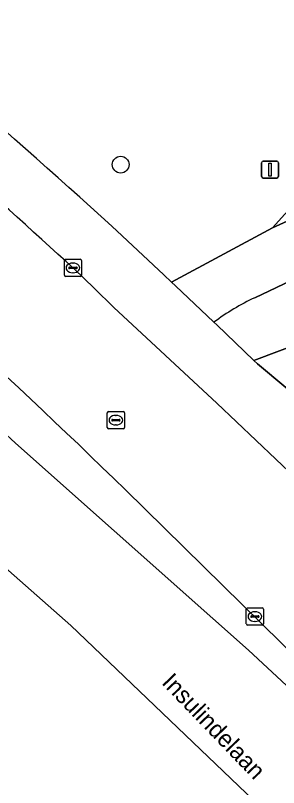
# Model space of a CAD drawing. Extents: x 162417 to 163722, y 384268 to 385417.
# Drawn here: x 162600.81 to 162616.16, y 384667.45 to 384712.5 of the extents above; entities that cross this region are included whole.
import ezdxf

# ---------------------------------------------------------------- set-up
doc = ezdxf.new("R2010")
doc.units = 0
for name, color, linetype in [('IMGEO_Afsluitpaal', 7, 'Continuous'), ('IMGEO_Berm_groen', 7, 'Continuous'), ('IMGEO_Boom', 7, 'Continuous'), ('IMGEO_Groenvoorziening', 7, 'Continuous'), ('IMGEO_Kolk', 7, 'Continuous'), ('IMGEO_Loofbos', 7, 'Continuous'), ('IMGEO_Openbare_ruimte_label', 7, 'Continuous'), ('IMGEO_Rijbaan_lokaal_open', 7, 'Continuous'), ('IMGEO_Rijbaan_regionaal_gesloten', 7, 'Continuous'), ('IMGEO_Rioolput', 7, 'Continuous'), ('IMGEO_Voetpad_gesloten', 7, 'Continuous'), ('IMGEO_Voetpad_open', 7, 'Continuous')]:
    doc.layers.add(name, color=color, linetype=linetype)

msp = doc.modelspace()

# ---------------------------------------------------------------- linework, layer by layer
at = {"layer": 'IMGEO_Afsluitpaal'}
for p, q in [((162615.162, 384703.103), (162615.162, 384703.903)), ((162615.162, 384703.903), (162615.162, 384703.103)), ((162615.262, 384704.003), (162616.052, 384704.003)), ((162616.052, 384704.003), (162615.262, 384704.003)), ((162616.152, 384703.903), (162616.152, 384703.103)), ((162616.152, 384703.103), (162616.152, 384703.903)), ((162616.052, 384703.003), (162615.262, 384703.003)), ((162615.262, 384703.003), (162616.052, 384703.003))]:
    msp.add_line(p, q, dxfattribs=at)
msp.add_lwpolyline([(162615.582, 384703.878), (162615.732, 384703.878), (162615.732, 384703.128), (162615.582, 384703.128), (162615.582, 384703.878)], dxfattribs=at)
for centre, start, end in [((162615.262, 384703.903), 90, 180), ((162615.262, 384703.903), 90, 180), ((162616.052, 384703.903), 0, 90), ((162616.052, 384703.903), 360, 90), ((162615.262, 384703.103), 180, 270), ((162615.262, 384703.103), 180, 270), ((162616.052, 384703.103), 270, 0), ((162616.052, 384703.103), 270, 0)]:
    msp.add_arc(centre, 0.1, start, end, dxfattribs=at)
at = {"layer": 'IMGEO_Berm_groen'}
for points in [[(162600.811, 384687.552), (162612.322, 384677.313), (162614.407, 384675.459), (162623.52, 384666.99)], [(162667.03, 384630.237), (162660.916, 384634.913), (162652.96, 384641.306), (162640.18, 384652.426), (162607.232, 384684.818)]]:
    msp.add_lwpolyline(points, dxfattribs=at)
for centre, radius, start, end in [((162297.558, 384366.754), 443.918, 45.76574, 49.71561), ((162166.425, 384219.941), 638.241, 47.109477, 48.133701)]:
    msp.add_arc(centre, radius, start, end, dxfattribs=at)
at = {"layer": 'IMGEO_Boom'}
msp.add_circle((162606.949, 384703.793), 0.489, dxfattribs=at)
at = {"layer": 'IMGEO_Groenvoorziening'}
for points in [[(162606.441, 384700.199), (162609.46, 384697.361), (162609.908, 384696.94), (162615.794, 384700.115), (162638.698, 384725.512), (162638.674, 384725.593), (162636.512, 384732.76), (162631.298, 384752.003), (162628.113, 384764.141), (162626.573, 384768.969)], [(162612.391, 384694.601), (162612.562, 384694.44), (162614.717, 384692.375), (162624.884, 384696.202), (162644.963, 384703.676), (162643.798, 384707.482)], [(162630.419, 384703.483), (162614.773, 384696.029)]]:
    msp.add_lwpolyline(points, dxfattribs=at)
for centre, radius, start, end in [((162305.36, 384369.067), 447.547, 47.72136, 54.65483), ((162620.649, 384683.527), 13.814, 115.1733, 126.7118)]:
    msp.add_arc(centre, radius, start, end, dxfattribs=at)
at = {"layer": 'IMGEO_Kolk'}
for p, q in [((162603.663, 384697.342), (162603.663, 384698.194)), ((162603.738, 384698.268), (162604.59, 384698.268)), ((162604.151, 384698.048), (162604.176, 384698.048)), ((162604.664, 384698.194), (162604.664, 384697.342)), ((162603.922, 384697.762), (162603.922, 384697.774)), ((162604.36, 384697.725), (162603.962, 384697.725)), ((162603.965, 384697.811), (162604.363, 384697.811)), ((162604.406, 384697.774), (162604.406, 384697.762)), ((162604.59, 384697.268), (162603.738, 384697.268)), ((162604.174, 384697.488), (162604.149, 384697.488)), ((162614.277, 384677.002), (162614.277, 384677.854)), ((162614.352, 384677.928), (162615.204, 384677.928)), ((162615.278, 384677.854), (162615.278, 384677.002)), ((162614.536, 384677.422), (162614.536, 384677.434)), ((162614.974, 384677.385), (162614.576, 384677.385)), ((162614.579, 384677.471), (162614.977, 384677.471)), ((162614.765, 384677.708), (162614.79, 384677.708)), ((162615.02, 384677.434), (162615.02, 384677.422)), ((162615.204, 384676.928), (162614.352, 384676.928)), ((162614.788, 384677.148), (162614.763, 384677.148))]:
    msp.add_line(p, q, dxfattribs=at)
for points in [[(162603.663, 384697.342), (162603.663, 384698.194)], [(162603.738, 384698.268), (162604.59, 384698.268)], [(162604.664, 384698.194), (162604.664, 384697.342)], [(162604.59, 384697.268), (162603.738, 384697.268)], [(162614.277, 384677.002), (162614.277, 384677.854)], [(162614.352, 384677.928), (162615.204, 384677.928)], [(162615.278, 384677.854), (162615.278, 384677.002)], [(162615.204, 384676.928), (162614.352, 384676.928)]]:
    msp.add_lwpolyline(points, dxfattribs=at)
for centre, radius, start, end in [((162603.74, 384698.192), 0.0765, 91.552, 178.448), ((162603.74, 384698.192), 0.0765, 91.552, 178.448), ((162604.588, 384698.192), 0.0765, 1.552, 88.448), ((162604.588, 384698.192), 0.0765, 1.552, 88.448), ((162603.962, 384697.771), 0.0403, 85.8775, 175.7526), ((162603.959, 384697.761), 0.0366, 178.938, 274.7102), ((162604.363, 384697.768), 0.043, 264.8664, 352.4533), ((162604.367, 384697.773), 0.0386, 1.7309, 96.639), ((162603.74, 384697.344), 0.0765, 181.552, 268.448), ((162603.74, 384697.344), 0.0765, 181.552, 268.448), ((162604.588, 384697.344), 0.0765, 271.552, 358.448), ((162604.588, 384697.344), 0.0765, 271.552, 358.448), ((162614.354, 384677.852), 0.0765, 91.552, 178.448), ((162614.354, 384677.852), 0.0765, 91.552, 178.448), ((162615.202, 384677.852), 0.0765, 1.552, 88.448), ((162615.202, 384677.852), 0.0765, 1.552, 88.448), ((162614.576, 384677.431), 0.0403, 85.8775, 175.7526), ((162614.573, 384677.421), 0.0366, 178.938, 274.7102), ((162614.977, 384677.428), 0.043, 264.8664, 352.4533), ((162614.981, 384677.433), 0.0386, 1.7309, 96.639), ((162614.354, 384677.004), 0.0765, 181.552, 268.448), ((162614.354, 384677.004), 0.0765, 181.552, 268.448), ((162615.202, 384677.004), 0.0765, 271.552, 358.448), ((162615.202, 384677.004), 0.0765, 271.552, 358.448)]:
    msp.add_arc(centre, radius, start, end, dxfattribs=at)
for centre, major_axis, ratio, start_param, end_param in [((162604.15, 384697.768), (-0.387, 0.002), 0.722429, 4.712389, 7.853982), ((162604.175, 384697.768), (-0.39, 0.002), 0.717154, 1.570796, 4.712389), ((162614.764, 384677.428), (-0.387, 0.002), 0.722429, 4.712389, 7.853982), ((162614.789, 384677.428), (-0.39, 0.002), 0.717154, 1.570796, 4.712389)]:
    msp.add_ellipse(centre, major_axis=major_axis, ratio=ratio, start_param=start_param, end_param=end_param, dxfattribs=at)
at = {"layer": 'IMGEO_Loofbos'}
msp.add_lwpolyline([(162634.992, 384684.344), (162624.884, 384696.202), (162614.717, 384692.375), (162614.935, 384692.166), (162618.225, 384689.404)], dxfattribs=at)
at = {"layer": 'IMGEO_Rijbaan_lokaal_open'}
for points in [[(162637.439, 384665.352), (162637.351, 384665.437), (162637.239, 384665.544), (162634.599, 384668.08), (162625.886, 384676.656), (162619.347, 384683.307), (162617.566, 384685.142), (162617.14, 384685.528), (162612.559, 384689.869), (162606.558, 384695.453), (162605.404, 384696.589), (162604.231, 384697.705)], [(162607.232, 384684.818), (162640.18, 384652.426), (162652.96, 384641.306), (162660.916, 384634.913), (162667.03, 384630.237), (162675.066, 384624.52), (162685.401, 384617.633), (162694.27, 384612.189), (162710.248, 384603.41), (162714.775, 384601.041), (162717.068, 384599.851)]]:
    msp.add_lwpolyline(points, dxfattribs=at)
for centre, radius, start, end in [((162292.414, 384358.215), 460.96, 47.43294, 52.52257), ((162297.558, 384366.754), 443.918, 45.76574, 49.71561)]:
    msp.add_arc(centre, radius, start, end, dxfattribs=at)
at = {"layer": 'IMGEO_Rijbaan_regionaal_gesloten'}
for points in [[(162438.86, 384789.831), (162436.975, 384790.606), (162434.087, 384786.412), (162434.087, 384786.412), (162440.149, 384784.123), (162495.159, 384757.46), (162560.661, 384715.197), (162604.045, 384676.904), (162623.61, 384658.183), (162629.086, 384651.951)], [(162623.52, 384666.99), (162614.407, 384675.459), (162612.322, 384677.313), (162600.811, 384687.552)]]:
    msp.add_lwpolyline(points, dxfattribs=at)
msp.add_arc((162166.425, 384219.941), 638.241, 47.109477, 48.133701, dxfattribs=at)
at = {"layer": 'IMGEO_Rioolput'}
for p, q in [((162606.168, 384688.46), (162606.168, 384689.312)), ((162606.243, 384689.386), (162607.095, 384689.386)), ((162606.656, 384689.166), (162606.681, 384689.166)), ((162607.169, 384689.312), (162607.169, 384688.46)), ((162606.427, 384688.88), (162606.427, 384688.892)), ((162606.865, 384688.843), (162606.467, 384688.843)), ((162606.47, 384688.929), (162606.868, 384688.929)), ((162606.679, 384688.606), (162606.654, 384688.606)), ((162606.911, 384688.892), (162606.911, 384688.88)), ((162607.095, 384688.386), (162606.243, 384688.386))]:
    msp.add_line(p, q, dxfattribs=at)
for points in [[(162606.168, 384688.46), (162606.168, 384689.312)], [(162606.243, 384689.386), (162607.095, 384689.386)], [(162607.169, 384689.312), (162607.169, 384688.46)], [(162607.095, 384688.386), (162606.243, 384688.386)]]:
    msp.add_lwpolyline(points, dxfattribs=at)
for centre, radius, start, end in [((162606.245, 384689.31), 0.0765, 91.552, 178.448), ((162606.245, 384689.31), 0.0765, 91.552, 178.448), ((162607.093, 384689.31), 0.0765, 1.552, 88.448), ((162607.093, 384689.31), 0.0765, 1.552, 88.448), ((162606.467, 384688.889), 0.0403, 85.8775, 175.7526), ((162606.464, 384688.879), 0.0366, 178.938, 274.7102), ((162606.868, 384688.886), 0.043, 264.8664, 352.4533), ((162606.872, 384688.891), 0.0386, 1.7309, 96.639), ((162606.245, 384688.462), 0.0765, 181.552, 268.448), ((162606.245, 384688.462), 0.0765, 181.552, 268.448), ((162607.093, 384688.462), 0.0765, 271.552, 358.448), ((162607.093, 384688.462), 0.0765, 271.552, 358.448)]:
    msp.add_arc(centre, radius, start, end, dxfattribs=at)
for centre, major_axis, ratio, start_param, end_param in [((162606.655, 384688.886), (-0.387, 0.002), 0.722429, 4.712389, 7.853982), ((162606.68, 384688.886), (-0.39, 0.002), 0.717154, 1.570796, 4.712389)]:
    msp.add_ellipse(centre, major_axis=major_axis, ratio=ratio, start_param=start_param, end_param=end_param, dxfattribs=at)
at = {"layer": 'IMGEO_Voetpad_gesloten'}
for points in [[(162629.717, 384706.434), (162615.794, 384700.115), (162609.908, 384696.94), (162610.144, 384696.717), (162612.391, 384694.601)], [(162614.773, 384696.029), (162630.419, 384703.483)]]:
    msp.add_lwpolyline(points, dxfattribs=at)
msp.add_arc((162620.649, 384683.527), 13.814, 115.1733, 126.7118, dxfattribs=at)
at = {"layer": 'IMGEO_Voetpad_open'}
msp.add_lwpolyline([(162640.523, 384719.464), (162638.698, 384725.512), (162615.794, 384700.115), (162629.717, 384706.434)], close=True, dxfattribs=at)
for points in [[(162614.935, 384692.166), (162614.717, 384692.375), (162612.562, 384694.44), (162612.391, 384694.601), (162610.144, 384696.717), (162609.908, 384696.94), (162609.46, 384697.361), (162606.441, 384700.199)], [(162604.231, 384697.705), (162605.404, 384696.589), (162606.558, 384695.453), (162612.559, 384689.869), (162617.14, 384685.528)], [(162623.261, 384682.354), (162624.258, 384682.108), (162618.225, 384689.404), (162614.935, 384692.166)]]:
    msp.add_lwpolyline(points, dxfattribs=at)
for centre, radius, start, end in [((162305.36, 384369.067), 447.547, 47.72136, 54.65483), ((162292.414, 384358.215), 460.96, 47.43294, 52.52257)]:
    msp.add_arc(centre, radius, start, end, dxfattribs=at)

# ---------------------------------------------------------------- texts
at = {"layer": 'IMGEO_Openbare_ruimte_label'}
msp.add_text('Insulindelaan', height=1, rotation=313.8656, dxfattribs=at).set_placement((162609.292, 384673.531))

doc.saveas('drawing.dxf')
